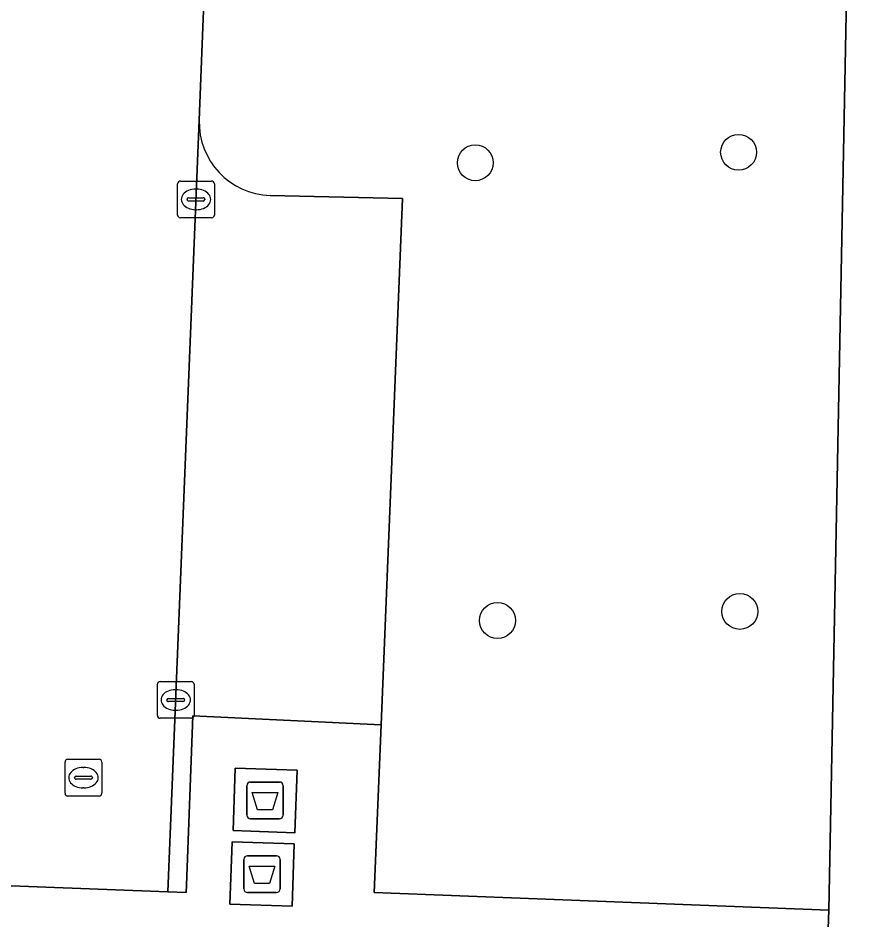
# Model space of a CAD drawing. Extents: x 160077 to 160948, y 386481 to 387498.
# Drawn here: x 160695.23 to 160718.36, y 386578.4 to 386602.98 of the extents above; entities that cross this region are included whole.
import ezdxf

# ---------------------------------------------------------------- set-up
doc = ezdxf.new("R2010")
doc.units = 0
for name, color, linetype in [('IMGEO_Afval_apart_plaats', 7, 'Continuous'), ('IMGEO_Boom', 7, 'Continuous'), ('IMGEO_Groenvoorziening', 7, 'Continuous'), ('IMGEO_Kolk', 7, 'Continuous'), ('IMGEO_Parkeervlak_open', 7, 'Continuous'), ('IMGEO_Rijbaan_lokaal_open', 7, 'Continuous'), ('IMGEO_Rioolput', 7, 'Continuous'), ('IMGEO_Voetpad_gesloten', 7, 'Continuous'), ('IMGEO_Voetpad_open', 7, 'Continuous')]:
    doc.layers.add(name, color=color, linetype=linetype)

msp = doc.modelspace()

# ---------------------------------------------------------------- linework, layer by layer
at = {"layer": 'IMGEO_Afval_apart_plaats'}
for p, q in [((160701.565, 386582.159), (160702.355, 386582.159)), ((160702.355, 386582.159), (160701.565, 386582.159)), ((160701.465, 386581.259), (160701.465, 386582.059)), ((160701.465, 386582.059), (160701.465, 386581.259)), ((160702.455, 386582.059), (160702.455, 386581.259)), ((160702.455, 386581.259), (160702.455, 386582.059)), ((160702.355, 386581.159), (160701.565, 386581.159)), ((160701.565, 386581.159), (160702.355, 386581.159)), ((160701.482, 386580.15), (160702.272, 386580.15)), ((160702.272, 386580.15), (160701.482, 386580.15)), ((160701.382, 386579.25), (160701.382, 386580.05)), ((160701.382, 386580.05), (160701.382, 386579.25)), ((160702.372, 386580.05), (160702.372, 386579.25)), ((160702.372, 386579.25), (160702.372, 386580.05)), ((160702.272, 386579.15), (160701.482, 386579.15)), ((160701.482, 386579.15), (160702.272, 386579.15))]:
    msp.add_line(p, q, dxfattribs=at)
for points in [[(160701.608, 386581.873), (160702.312, 386581.873), (160702.163, 386581.403), (160701.757, 386581.403), (160701.608, 386581.873)], [(160701.525, 386579.864), (160702.229, 386579.864), (160702.08, 386579.394), (160701.674, 386579.394), (160701.525, 386579.864)]]:
    msp.add_lwpolyline(points, dxfattribs=at)
for centre, start, end in [((160701.565, 386582.059), 90, 180), ((160701.565, 386582.059), 90, 180), ((160702.355, 386582.059), 0, 90), ((160702.355, 386582.059), 360, 90), ((160701.565, 386581.259), 180, 270), ((160701.565, 386581.259), 180, 270), ((160702.355, 386581.259), 270, 0), ((160702.355, 386581.259), 270, 0), ((160701.482, 386580.05), 90, 180), ((160701.482, 386580.05), 90, 180), ((160702.272, 386580.05), 0, 90), ((160702.272, 386580.05), 360, 90), ((160701.482, 386579.25), 180, 270), ((160701.482, 386579.25), 180, 270), ((160702.272, 386579.25), 270, 0), ((160702.272, 386579.25), 270, 0)]:
    msp.add_arc(centre, 0.1, start, end, dxfattribs=at)
at = {"layer": 'IMGEO_Boom'}
for centre in [(160714.861, 386599.318), (160707.688, 386599.033), (160714.895, 386586.808), (160708.292, 386586.561)]:
    msp.add_circle(centre, 0.489, dxfattribs=at)
at = {"layer": 'IMGEO_Groenvoorziening'}
msp.add_lwpolyline([(160702.099, 386598.139), (160705.703, 386598.063), (160705.121, 386583.719), (160704.936, 386579.152), (160717.32, 386578.668), (160717.808, 386604.031), (160700.348, 386604.81), (160700.166, 386600.193)], dxfattribs=at)
msp.add_arc((160702.167, 386600.14), 2.002, 178.4688, 268.0546, dxfattribs=at)
at = {"layer": 'IMGEO_Kolk'}
for p, q in [((160699.578, 386597.608), (160699.578, 386598.46)), ((160699.653, 386598.534), (160700.505, 386598.534)), ((160700.579, 386598.46), (160700.579, 386597.608)), ((160699.88, 386598.077), (160700.278, 386598.077)), ((160700.066, 386598.314), (160700.091, 386598.314)), ((160699.837, 386598.028), (160699.837, 386598.04)), ((160700.275, 386597.991), (160699.877, 386597.991)), ((160700.321, 386598.04), (160700.321, 386598.028)), ((160700.089, 386597.754), (160700.064, 386597.754)), ((160700.505, 386597.534), (160699.653, 386597.534)), ((160699.026, 386583.97), (160699.026, 386584.822)), ((160699.101, 386584.896), (160699.953, 386584.896)), ((160700.027, 386584.822), (160700.027, 386583.97)), ((160699.514, 386584.676), (160699.539, 386584.676)), ((160699.285, 386584.39), (160699.285, 386584.402)), ((160699.723, 386584.353), (160699.325, 386584.353)), ((160699.328, 386584.439), (160699.726, 386584.439)), ((160699.769, 386584.402), (160699.769, 386584.39)), ((160699.537, 386584.116), (160699.512, 386584.116)), ((160699.953, 386583.896), (160699.101, 386583.896))]:
    msp.add_line(p, q, dxfattribs=at)
for points in [[(160699.578, 386597.608), (160699.578, 386598.46)], [(160699.653, 386598.534), (160700.505, 386598.534)], [(160700.579, 386598.46), (160700.579, 386597.608)], [(160700.505, 386597.534), (160699.653, 386597.534)], [(160699.026, 386583.97), (160699.026, 386584.822)], [(160699.101, 386584.896), (160699.953, 386584.896)], [(160700.027, 386584.822), (160700.027, 386583.97)], [(160699.953, 386583.896), (160699.101, 386583.896)]]:
    msp.add_lwpolyline(points, dxfattribs=at)
for centre, radius, start, end in [((160699.655, 386598.458), 0.0765, 91.552, 178.448), ((160699.655, 386598.458), 0.0765, 91.552, 178.448), ((160700.503, 386598.458), 0.0765, 1.552, 88.448), ((160700.503, 386598.458), 0.0765, 1.552, 88.448), ((160699.877, 386598.037), 0.0403, 85.8775, 175.7526), ((160700.282, 386598.039), 0.0386, 1.7309, 96.639), ((160699.874, 386598.027), 0.0366, 178.938, 274.7102), ((160700.278, 386598.034), 0.043, 264.8664, 352.4533), ((160699.655, 386597.61), 0.0765, 181.552, 268.448), ((160699.655, 386597.61), 0.0765, 181.552, 268.448), ((160700.503, 386597.61), 0.0765, 271.552, 358.448), ((160700.503, 386597.61), 0.0765, 271.552, 358.448), ((160699.103, 386584.82), 0.0765, 91.552, 178.448), ((160699.103, 386584.82), 0.0765, 91.552, 178.448), ((160699.951, 386584.82), 0.0765, 1.552, 88.448), ((160699.951, 386584.82), 0.0765, 1.552, 88.448), ((160699.325, 386584.399), 0.0403, 85.8775, 175.7526), ((160699.322, 386584.389), 0.0366, 178.938, 274.7102), ((160699.726, 386584.396), 0.043, 264.8664, 352.4533), ((160699.73, 386584.401), 0.0386, 1.7309, 96.639), ((160699.103, 386583.972), 0.0765, 181.552, 268.448), ((160699.103, 386583.972), 0.0765, 181.552, 268.448), ((160699.951, 386583.972), 0.0765, 271.552, 358.448), ((160699.951, 386583.972), 0.0765, 271.552, 358.448)]:
    msp.add_arc(centre, radius, start, end, dxfattribs=at)
for centre, major_axis, ratio, start_param, end_param in [((160700.065, 386598.034), (-0.387, 0.002), 0.722429, 4.712389, 7.853982), ((160700.09, 386598.034), (-0.39, 0.002), 0.717154, 1.570796, 4.712389), ((160699.513, 386584.396), (-0.387, 0.002), 0.722429, 4.712389, 7.853982), ((160699.538, 386584.396), (-0.39, 0.002), 0.717154, 1.570796, 4.712389)]:
    msp.add_ellipse(centre, major_axis=major_axis, ratio=ratio, start_param=start_param, end_param=end_param, dxfattribs=at)
at = {"layer": 'IMGEO_Parkeervlak_open'}
for points in [[(160700.166, 386600.193), (160699.314, 386579.171), (160699.808, 386579.152), (160699.816, 386579.353), (160699.995, 386583.967), (160705.121, 386583.719), (160705.703, 386598.063)], [(160705.703, 386598.063), (160702.099, 386598.139)]]:
    msp.add_lwpolyline(points, dxfattribs=at)
msp.add_arc((160702.167, 386600.14), 2.002, 178.4688, 268.0546, dxfattribs=at)
at = {"layer": 'IMGEO_Rijbaan_lokaal_open'}
msp.add_lwpolyline([(160682.902, 386600.062), (160677.48, 386600.318), (160676.893, 386585.629), (160665.734, 386586.095), (160666.324, 386600.845), (160666.565, 386606.1), (160660.561, 386606.393), (160660.267, 386601.444), (160659.436, 386580.69), (160699.314, 386579.171), (160700.166, 386600.193), (160700.348, 386604.81), (160694.405, 386604.944), (160694.192, 386599.528), (160693.608, 386584.932), (160682.316, 386585.403)], close=True, dxfattribs=at)
at = {"layer": 'IMGEO_Rioolput'}
for p, q in [((160696.512, 386581.852), (160696.512, 386582.704)), ((160696.587, 386582.778), (160697.439, 386582.778)), ((160697.513, 386582.704), (160697.513, 386581.852)), ((160697, 386582.558), (160697.025, 386582.558)), ((160696.771, 386582.272), (160696.771, 386582.284)), ((160697.209, 386582.235), (160696.811, 386582.235)), ((160696.814, 386582.321), (160697.212, 386582.321)), ((160697.255, 386582.284), (160697.255, 386582.272)), ((160697.023, 386581.998), (160696.998, 386581.998)), ((160697.439, 386581.778), (160696.587, 386581.778))]:
    msp.add_line(p, q, dxfattribs=at)
for points in [[(160696.512, 386581.852), (160696.512, 386582.704)], [(160696.587, 386582.778), (160697.439, 386582.778)], [(160697.513, 386582.704), (160697.513, 386581.852)], [(160697.439, 386581.778), (160696.587, 386581.778)]]:
    msp.add_lwpolyline(points, dxfattribs=at)
for centre, radius, start, end in [((160696.589, 386582.702), 0.0765, 91.552, 178.448), ((160696.589, 386582.702), 0.0765, 91.552, 178.448), ((160697.437, 386582.702), 0.0765, 1.552, 88.448), ((160697.437, 386582.702), 0.0765, 1.552, 88.448), ((160696.811, 386582.281), 0.0403, 85.8775, 175.7526), ((160696.808, 386582.271), 0.0366, 178.938, 274.7102), ((160697.212, 386582.278), 0.043, 264.8664, 352.4533), ((160697.216, 386582.283), 0.0386, 1.7309, 96.639), ((160696.589, 386581.854), 0.0765, 181.552, 268.448), ((160696.589, 386581.854), 0.0765, 181.552, 268.448), ((160697.437, 386581.854), 0.0765, 271.552, 358.448), ((160697.437, 386581.854), 0.0765, 271.552, 358.448)]:
    msp.add_arc(centre, radius, start, end, dxfattribs=at)
for centre, major_axis, ratio, start_param, end_param in [((160696.999, 386582.278), (-0.387, 0.002), 0.722429, 4.712389, 7.853982), ((160697.024, 386582.278), (-0.39, 0.002), 0.717154, 1.570796, 4.712389)]:
    msp.add_ellipse(centre, major_axis=major_axis, ratio=ratio, start_param=start_param, end_param=end_param, dxfattribs=at)
at = {"layer": 'IMGEO_Voetpad_gesloten'}
for points in [[(160702.833, 386582.479), (160701.149, 386582.54), (160701.087, 386580.84), (160702.771, 386580.779)], [(160702.751, 386580.471), (160701.06, 386580.527), (160701.004, 386578.829), (160702.695, 386578.773)]]:
    msp.add_lwpolyline(points, close=True, dxfattribs=at)
at = {"layer": 'IMGEO_Voetpad_open'}
for points in [[(160717.808, 386604.031), (160717.32, 386578.668), (160717.209, 386575.623), (160717.031, 386567.517), (160719.578, 386567.461), (160763.248, 386566.293), (160767.554, 386566.173), (160766.413, 386536.581), (160766.404, 386536.34), (160766.307, 386533.87), (160765.56, 386514.693), (160765.097, 386502.806), (160765.063, 386501.74), (160768.147, 386501.867)], [(160717.32, 386578.668), (160704.936, 386579.152), (160705.121, 386583.719), (160699.995, 386583.967), (160699.816, 386579.353), (160699.808, 386579.152), (160699.314, 386579.171), (160659.436, 386580.69), (160653.919, 386580.9), (160646.896, 386581.168), (160640.897, 386581.391), (160635.084, 386581.608), (160632.08, 386581.72), (160630.94, 386581.762), (160628.965, 386581.812), (160628.698, 386576.974), (160628.743, 386576.93)], [(160630.786, 386578.852), (160642.67, 386578.428), (160653.44, 386578.149), (160661.137, 386577.82), (160681.104, 386577.049), (160681.135, 386577.953), (160683.465, 386577.873), (160683.435, 386576.959), (160697.234, 386576.285), (160703.006, 386576.073), (160704.462, 386576.027), (160717.209, 386575.623), (160717.32, 386578.668)]]:
    msp.add_lwpolyline(points, dxfattribs=at)
for points in [[(160701.149, 386582.54), (160702.833, 386582.479), (160702.771, 386580.779), (160701.087, 386580.84)], [(160701.06, 386580.527), (160702.751, 386580.471), (160702.695, 386578.773), (160701.004, 386578.829)]]:
    msp.add_lwpolyline(points, close=True, dxfattribs=at)

doc.saveas('drawing.dxf')
